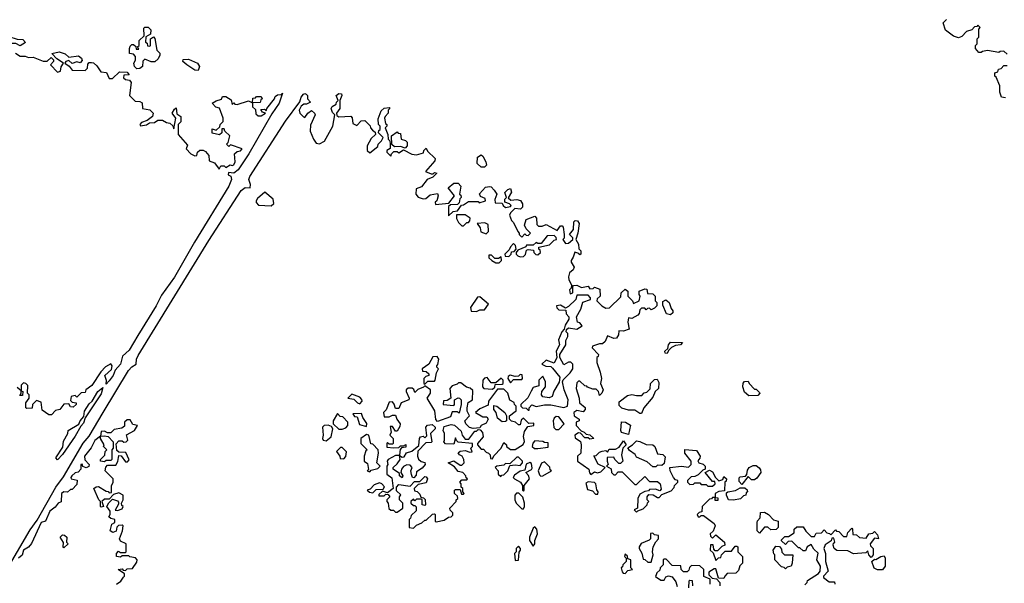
# Model space of a CAD drawing. Extents: x 2494106 to 2685573, y 758056 to 915185.
# Tile 304 of 507: x 2559001 to 2565088, y 904410 to 907894. Entities that reach past the tile are written whole.
import ezdxf

# ---------------------------------------------------------------- set-up
doc = ezdxf.new("R2010")
doc.units = 0

msp = doc.modelspace()

# ---------------------------------------------------------------- linework, layer by layer
at = {"layer": '0CON05XD'}
for points in [[(2565105, 907680), (2565085, 907700), (2565063, 907697), (2565055, 907690), (2564985, 907702.5), (2564953, 907697), (2564945, 907690), (2564931.7, 907691.7), (2564910, 907715), (2564910, 907735), (2564920, 907745), (2564920, 907775), (2564930, 907785), (2564930, 907835), (2564940, 907845), (2564925, 907860), (2564918.3, 907851.7), (2564905, 907850), (2564888.3, 907831.7), (2564855, 907820), (2564825, 907790), (2564805, 907782.5), (2564775, 907792.5), (2564725, 907830), (2564710, 907875), (2564730, 907895)], [(2559725, 907590), (2559710, 907605), (2559707.5, 907625), (2559716.4, 907643.6), (2559717, 907667), (2559705, 907680), (2559680, 907685), (2559680, 907715), (2559685, 907730), (2559695, 907740), (2559705, 907740), (2559718.3, 907728.3), (2559721.7, 907711.7), (2559738.3, 907711.7), (2559730, 907725), (2559740, 907735), (2559740, 907765), (2559770, 907795), (2559768.3, 907841.7), (2559775, 907847.5), (2559795, 907847.5), (2559811.7, 907831.7), (2559810, 907805), (2559781.7, 907788.3), (2559780, 907755), (2559788.3, 907748.3), (2559791.7, 907731.7), (2559805, 907730), (2559810, 907735), (2559810, 907775), (2559828.3, 907788.3), (2559837, 907777), (2559850, 907705), (2559867, 907687), (2559867.5, 907675), (2559858.3, 907651.7), (2559837, 907633), (2559815, 907633.3), (2559775, 907650), (2559763, 907637), (2559760, 907605), (2559745, 907592.5), (2559725, 907590)], [(2559005, 907732.5), (2558977, 907747), (2558955, 907747.5), (2558935, 907757.5), (2558920, 907775), (2558920, 907785), (2558935, 907790), (2558985, 907772.5), (2559020.7, 907770.7), (2559037, 907753), (2559005, 907732.5)], [(2558975, 907687.5), (2559005, 907667.5), (2559035, 907667.5), (2559055, 907660), (2559085, 907662.5), (2559147, 907637), (2559171.7, 907638.3), (2559195, 907660), (2559210, 907645), (2559210, 907635), (2559192.5, 907615), (2559235, 907570), (2559253.3, 907575), (2559256.8, 907603.2), (2559272.5, 907625), (2559231.2, 907651.2), (2559200, 907685), (2559245, 907694.2), (2559282.9, 907682.9), (2559305, 907662.5), (2559365, 907670), (2559382.5, 907655), (2559387.5, 907642.5), (2559375, 907627.5), (2559355, 907633.3), (2559325, 907622.5), (2559305, 907642.5), (2559287.5, 907635), (2559280, 907625), (2559306.4, 907606.4), (2559325, 907582.5), (2559405, 907580), (2559420, 907595), (2559421.7, 907618.3), (2559431.7, 907628.3), (2559445, 907630), (2559457, 907627), (2559478.3, 907608.3), (2559502.5, 907572.5), (2559538.3, 907568.3), (2559555, 907530), (2559575, 907530), (2559618.3, 907571.7), (2559665, 907570), (2559677.5, 907552.5), (2559645, 907550), (2559642.5, 907535), (2559655, 907523.3), (2559680, 907520), (2559690, 907505), (2559680, 907425), (2559715, 907390), (2559745, 907387.5), (2559759.3, 907379.3), (2559760, 907345), (2559805, 907336.7), (2559826, 907315), (2559823.3, 907295), (2559790, 907270), (2559755, 907258), (2559743.8, 907245), (2559747.5, 907237.5), (2559785, 907242.9), (2559803.9, 907256.1), (2559835, 907259.2), (2559855, 907272), (2559883.3, 907273.3), (2559908.3, 907258.3), (2559930, 907255), (2559948.3, 907238.3), (2559955, 907220), (2559967.5, 907285), (2559943.3, 907315), (2559958.3, 907341.7), (2559968.3, 907348.3), (2559972.5, 907312.5), (2559997.5, 907295), (2559997, 907263), (2559980, 907245), (2559980, 907185), (2560038.3, 907118.3), (2560030, 907095), (2560060, 907065), (2560085, 907052.5), (2560096.7, 907053.3), (2560100, 907075), (2560115, 907087.5), (2560135, 907087.5), (2560150, 907080), (2560170, 907055), (2560171.7, 907021.7), (2560205, 907010), (2560235, 906970), (2560245, 906990), (2560265, 906990), (2560275, 906980), (2560303, 906997), (2560315, 906992.5), (2560325, 906997.5), (2560332.5, 907015), (2560330, 907065), (2560345, 907080), (2560367, 907083), (2560377.5, 907095), (2560305, 907120), (2560295, 907110), (2560280, 907125), (2560290, 907135), (2560300, 907175), (2560270, 907205), (2560265, 907220), (2560251.7, 907218.3), (2560250, 907195), (2560237, 907183), (2560191.7, 907191.7), (2560191.7, 907218.3), (2560215, 907210), (2560238.3, 907231.7), (2560240, 907245), (2560260, 907265), (2560260, 907285), (2560236.7, 907346.7), (2560213.3, 907353.3), (2560191.7, 907378.3), (2560215, 907392.5), (2560248.3, 907401.7), (2560255, 907420), (2560275, 907420), (2560308.3, 907398.3), (2560315, 907370), (2560325, 907380), (2560331.7, 907371.7), (2560345, 907370), (2560415, 907392.5), (2560440, 907380), (2560441.7, 907408.3), (2560458.3, 907411.7), (2560465, 907420), (2560495, 907420), (2560500, 907405), (2560491.7, 907398.3), (2560488.3, 907381.7), (2560440, 907380), (2560440, 907355), (2560458.3, 907338.3), (2560461.7, 907311.7), (2560475, 907300), (2560495, 907300), (2560520, 907315), (2560501.7, 907321.7), (2560491.7, 907338.3), (2560515, 907340), (2560525, 907330), (2560530, 907345), (2560576.7, 907405), (2560580.7, 907419.3), (2560595, 907430), (2560618.3, 907431.7), (2560625, 907440), (2560605, 907378.8), (2560559.1, 907310.9), (2560417.3, 907065), (2560352.9, 906965), (2560325, 906946), (2560291.7, 906948.3), (2560290, 906935), (2560306.1, 906926.1), (2560310.6, 906905), (2560294.4, 906865), (2560082.4, 906517.6), (2559958.7, 906301.3), (2559878.9, 906191.1), (2559845.9, 906124.1), (2559731.7, 905941.7), (2559678.2, 905851.8), (2559637.5, 905815), (2559624.5, 905765), (2559592.5, 905727.5), (2559579.4, 905695), (2559555, 905661.2), (2559535, 905640), (2559537, 905663), (2559528, 905695), (2559568.8, 905731.2), (2559573.3, 905755), (2559565, 905767.5), (2559532.1, 905747.9), (2559502.7, 905717.3), (2559447.3, 905632.7), (2559410, 905605), (2559405, 905590), (2559381.7, 905588.3), (2559355, 905560), (2559345, 905570), (2559320, 905565), (2559315, 905540), (2559325, 905530), (2559350, 905525), (2559350, 905515), (2559331.7, 905498.3), (2559315, 905500), (2559305, 905520), (2559273.6, 905516.4), (2559250, 905485), (2559221.7, 905478.3), (2559198.8, 905451.2), (2559180.7, 905450.7), (2559140, 905480), (2559135, 905530), (2559105, 905540), (2559080, 905515), (2559078.3, 905491.7), (2559045, 905490), (2559040, 905495), (2559040, 905525), (2559060, 905555), (2559060, 905575), (2559050, 905585), (2559051.7, 905631.7), (2559040, 905645), (2559025, 905650), (2559010, 905635), (2559010, 905600), (2559020, 905595), (2559018.3, 905571.7), (2559001.7, 905571.7), (2559010, 905585), (2559010, 905600), (2558985, 905620)], [(2560105, 907580), (2560085, 907582.5), (2560033.9, 907613.9), (2560010, 907635), (2560011.7, 907648.3), (2560045, 907650), (2560100, 907625), (2560112.5, 907605), (2560105, 907580)], [(2565095, 907410), (2565070, 907415), (2565060, 907445), (2565060, 907485), (2565038.3, 907538.3), (2565030, 907545), (2565030, 907565), (2565048.3, 907571.7), (2565051.7, 907588.3), (2565068.3, 907591.7), (2565085, 907610), (2565105, 907610)], [(2558923.4, 904496.6), (2559065, 904740.8), (2559109.7, 904800.3), (2559225, 905004.2), (2559272.2, 905067.8), (2559394.1, 905275.9), (2559430.4, 905319.6), (2559516.5, 905465), (2559674.7, 905725.3), (2559695, 905748.6), (2559721.2, 905765), (2559722.5, 905795), (2559732.7, 905817.3), (2560170.6, 906529.4), (2560371.1, 906838.9), (2560395.5, 906855.5), (2560426.7, 906855), (2560428, 906875), (2560417.8, 906905), (2560424.5, 906925), (2560645, 907266), (2560733, 907387), (2560741.2, 907415), (2560755, 907433.3), (2560765, 907437.5), (2560773, 907433), (2560780, 907425), (2560780, 907405), (2560800, 907385), (2560775, 907372.5), (2560758.3, 907371.7), (2560741.7, 907358.3), (2560730, 907335), (2560732.5, 907315), (2560755, 907292.5), (2560765, 907290), (2560782.5, 907315), (2560805, 907332.5), (2560823.3, 907315), (2560827.5, 907305), (2560798.3, 907241.7), (2560797.5, 907205), (2560816.7, 907155), (2560835, 907130), (2560855, 907126.7), (2560886.4, 907143.6), (2560936.7, 907235), (2560950, 907305), (2560935, 907320), (2560927.5, 907345), (2560933.6, 907356.4), (2560958.3, 907371.7), (2560960, 907385), (2560970, 907395), (2560957.5, 907425), (2560975, 907437.5), (2560990, 907435), (2560992.5, 907425), (2560980, 907395), (2560980, 907345), (2560960, 907315), (2560961.7, 907301.7), (2560975, 907292.5), (2561048.3, 907298.3), (2561057, 907287), (2561061.7, 907251.7), (2561085, 907240), (2561111.7, 907268.3), (2561135, 907270), (2561168.3, 907238.3), (2561170, 907225), (2561181.7, 907211.7), (2561198.3, 907198.3), (2561200, 907185), (2561175, 907160), (2561150, 907115), (2561150, 907085), (2561165, 907070), (2561215, 907110), (2561217.5, 907125), (2561237.5, 907145), (2561247.5, 907165), (2561220, 907195), (2561221.7, 907208.3), (2561230, 907215), (2561230, 907235), (2561220, 907245), (2561218.3, 907281.7), (2561235, 907330), (2561255, 907347.5), (2561285, 907350), (2561290, 907345), (2561280, 907335), (2561280, 907315), (2561260, 907295), (2561257.5, 907285), (2561263, 907253), (2561270, 907245), (2561270, 907235), (2561260, 907225), (2561277.5, 907185), (2561280, 907155), (2561290, 907145), (2561292.5, 907125), (2561291.7, 907098.3), (2561270, 907085), (2561270, 907075), (2561295, 907050), (2561300, 907065), (2561315, 907080), (2561335, 907080), (2561345, 907070), (2561375, 907090), (2561425, 907062.5), (2561455, 907057.5), (2561498.3, 907071.7), (2561500, 907085), (2561515, 907100), (2561521.7, 907081.7), (2561570, 907035), (2561568.3, 907021.7), (2561510, 906955), (2561545, 906940), (2561558.3, 906941.7), (2561565, 906950), (2561580, 906945), (2561555, 906920), (2561520, 906905), (2561485, 906860), (2561451.7, 906848.3), (2561450, 906815), (2561465, 906797.5), (2561495, 906787.5), (2561511.7, 906788.3), (2561538.3, 906811.7), (2561585, 906820), (2561587.5, 906805), (2561580, 906775), (2561570, 906765), (2561571.7, 906751.7), (2561655, 906760), (2561690, 906805), (2561650, 906855), (2561685, 906882.5), (2561705, 906883.3), (2561712.5, 906882.5), (2561727.5, 906865), (2561720, 906815), (2561728.3, 906808.3), (2561730, 906795), (2561722.5, 906787.5), (2561718.3, 906761.7), (2561708.3, 906751.7), (2561665, 906750), (2561651.7, 906738.3), (2561651.7, 906681.7), (2561681.7, 906708.3), (2561708.3, 906711.7), (2561731.7, 906748.3), (2561745, 906750), (2561775, 906770), (2561835, 906770), (2561841.7, 906761.7), (2561880, 906775), (2561878.3, 906788.3), (2561850, 906800), (2561843, 906817), (2561881.7, 906858.3), (2561905, 906862.5), (2561915, 906860), (2561935, 906840), (2561950, 906815), (2561938.3, 906781.7), (2561941.7, 906761.7), (2561985, 906760), (2561990, 906745), (2562005, 906732.5), (2562035, 906740), (2562040, 906745), (2562030, 906755), (2562000, 906765), (2562000, 906785), (2562010, 906795), (2562000, 906825), (2562020, 906845), (2562035, 906850), (2562041.7, 906828.3), (2562021.7, 906791.7), (2562038.3, 906778.3), (2562075, 906783.3), (2562097, 906777), (2562110, 906755), (2562110, 906735), (2562098.3, 906721.7), (2562063, 906727), (2562035, 906700), (2562030, 906685), (2562041.7, 906651.7), (2562055, 906640), (2562080, 906585), (2562090, 906575), (2562090, 906565), (2562105, 906550), (2562125, 906570), (2562131.7, 906561.7), (2562145, 906560), (2562160, 906575), (2562131.7, 906601.7), (2562123, 906623), (2562131.7, 906658.3), (2562185, 906680), (2562197, 906667), (2562198.3, 906628.3), (2562208.3, 906618.3), (2562231.7, 906618.3), (2562255, 906627.5), (2562325, 906590), (2562345, 906620), (2562355, 906620), (2562361.7, 906611.7), (2562367.5, 906565), (2562367, 906543), (2562360, 906535), (2562375, 906510), (2562395, 906512.5), (2562420, 906535), (2562420, 906545), (2562400, 906565), (2562424.1, 906595.9), (2562427.5, 906645), (2562435, 906652.5), (2562450, 906650), (2562460, 906635), (2562452.5, 906575), (2562440, 906535), (2562456.4, 906506.4), (2562458.3, 906478.3), (2562470, 906465), (2562470, 906445), (2562465, 906440), (2562458.3, 906448.3), (2562433, 906457), (2562423.3, 906425), (2562410, 906405), (2562410, 906395), (2562430, 906365), (2562423, 906347), (2562401.2, 906328.8), (2562393.3, 906305), (2562396.7, 906285), (2562412.5, 906255), (2562410, 906235), (2562400, 906225), (2562405, 906200), (2562420, 906205), (2562420, 906245), (2562425, 906250), (2562445, 906252.5), (2562475, 906237.5), (2562515, 906247.5), (2562525, 906230), (2562547, 906233), (2562555, 906240), (2562588.3, 906228.3), (2562590, 906185), (2562571.7, 906168.3), (2562570, 906155), (2562600, 906125), (2562625, 906110), (2562648.3, 906111.7), (2562718.3, 906181.7), (2562720, 906205), (2562745, 906227.5), (2562760, 906215), (2562760, 906185), (2562790, 906155), (2562795, 906140), (2562830, 906155), (2562837.5, 906185), (2562830, 906195), (2562830, 906215), (2562865, 906230), (2562878.3, 906228.3), (2562881.7, 906201.7), (2562915, 906200), (2562930, 906185), (2562930, 906155), (2562940, 906145), (2562940, 906125), (2562925, 906110), (2562905, 906100), (2562895, 906110), (2562881.7, 906108.3), (2562875, 906100), (2562865, 906110), (2562845, 906110), (2562835, 906100), (2562831.7, 906078.3), (2562823, 906067), (2562785, 906047.5), (2562765, 906050), (2562760, 906025), (2562768.3, 905981.7), (2562735, 905967.5), (2562705, 905970), (2562702.5, 905945), (2562690, 905925), (2562675, 905922.5), (2562635, 905940), (2562620, 905905), (2562605, 905890), (2562585, 905890), (2562542.5, 905875), (2562540, 905865), (2562580, 905825), (2562578.3, 905811.7), (2562570, 905805), (2562570, 905775), (2562590, 905715), (2562597.5, 905675), (2562592.5, 905645), (2562607.5, 905605), (2562600, 905585), (2562585, 905570), (2562580, 905595), (2562565, 905610), (2562545, 905610), (2562511.7, 905621.7), (2562508.3, 905628.3), (2562495, 905630), (2562465, 905660), (2562455, 905660), (2562445, 905650), (2562442.5, 905615), (2562460, 905555), (2562462.5, 905525), (2562496.4, 905496.4), (2562497.5, 905485), (2562485, 905470), (2562445, 905477.5), (2562427.5, 905465), (2562430, 905445), (2562460, 905425), (2562460, 905415), (2562442.5, 905405), (2562442.5, 905385), (2562471.7, 905351.7), (2562490, 905345), (2562502.5, 905332.5), (2562527, 905327), (2562550, 905305), (2562525, 905300), (2562515, 905310), (2562495, 905310), (2562468.3, 905338.3), (2562455, 905340)], [(2561385, 907100), (2561355, 907110), (2561318.3, 907108.3), (2561301.7, 907121.7), (2561300, 907175), (2561335, 907200), (2561341.7, 907191.7), (2561355, 907190), (2561360, 907155), (2561387, 907147), (2561397, 907137), (2561397.5, 907115), (2561385, 907100)], [(2561875, 906982.5), (2561855, 906982.5), (2561830, 907005), (2561832.5, 907045), (2561855, 907057.5), (2561865, 907050), (2561882.5, 907015), (2561887.5, 906995), (2561875, 906982.5)], [(2560555, 906743.3), (2560571.7, 906758.3), (2560567.5, 906785), (2560517, 906827), (2560471.7, 906788.3), (2560463.8, 906775), (2560464.1, 906764.1), (2560478.3, 906748.3), (2560555, 906743.3)], [(2561745, 906620), (2561765, 906640), (2561775, 906640), (2561785, 906650), (2561787, 906667), (2561755, 906687.5), (2561701.7, 906688.3), (2561702.5, 906665), (2561715, 906640), (2561735, 906620), (2561745, 906620)], [(2561885, 906570), (2561900, 906585), (2561898.3, 906628.3), (2561877.5, 906637.5), (2561830, 906635), (2561847, 906607), (2561851.7, 906581.7), (2561885, 906570)], [(2562095, 906427.5), (2562115, 906430), (2562127.5, 906442.5), (2562135, 906470), (2562145, 906472.5), (2562178.3, 906468.3), (2562180, 906455), (2562191.7, 906441.7), (2562205, 906440), (2562220, 906455), (2562218.3, 906468.3), (2562210, 906475), (2562211.7, 906488.3), (2562277, 906503), (2562305, 906530), (2562320, 906535), (2562318.3, 906548.3), (2562305, 906560), (2562263, 906557), (2562225, 906510), (2562205, 906510), (2562195, 906517.5), (2562175, 906500), (2562135, 906500), (2562130, 906490), (2562081.7, 906468.3), (2562070, 906455), (2562070, 906445), (2562080, 906435), (2562095, 906427.5)], [(2562025, 906430), (2562040, 906445), (2562041.7, 906458.3), (2562058.3, 906461.7), (2562070, 906475), (2562067, 906497), (2562055, 906510), (2562035, 906490), (2562028.3, 906471.7), (2562000, 906445), (2562001.7, 906431.7), (2562025, 906430)], [(2561965, 906390), (2561980, 906405), (2561978.3, 906428.3), (2561961.7, 906418.3), (2561938.3, 906418.3), (2561918.3, 906438.3), (2561901.7, 906438.3), (2561901.7, 906421.7), (2561920, 906405), (2561945, 906390), (2561965, 906390)], [(2562150, 905480), (2562150, 905495), (2562167, 905513), (2562195, 905502.5), (2562245, 905512.5), (2562285, 905512.5), (2562365, 905497.5), (2562387.5, 905505), (2562392.5, 905545), (2562366.7, 905605), (2562357.5, 905655), (2562361.7, 905668.3), (2562405, 905710), (2562420, 905735), (2562420, 905765), (2562407.5, 905777.5), (2562395, 905777.5), (2562365, 905760), (2562340, 905805), (2562340, 905825), (2562377.5, 905885), (2562378.3, 905911.7), (2562390, 905935), (2562390, 905955), (2562380, 905965), (2562381.7, 905978.3), (2562395, 905990), (2562445, 905980), (2562478.3, 906001.7), (2562465, 906020), (2562450, 906025), (2562443, 906057), (2562470, 906105), (2562481.7, 906148.3), (2562530, 906165), (2562530, 906175), (2562515, 906190), (2562445, 906190), (2562440, 906165), (2562395, 906120), (2562375, 906110), (2562345, 906130), (2562320, 906125), (2562321.7, 906111.7), (2562335, 906100), (2562378.3, 906098.3), (2562380, 906075), (2562397, 906057), (2562396.4, 906043.6), (2562372.5, 906005), (2562368.3, 905981.7), (2562352.5, 905965), (2562332.5, 905915), (2562337.5, 905885), (2562317.5, 905845), (2562322.5, 905805), (2562305, 905770), (2562255, 905790), (2562230, 905765), (2562253, 905753), (2562285, 905750), (2562295, 905740), (2562340, 905685), (2562337, 905653), (2562303, 905597), (2562292.5, 905565), (2562275, 905556.7), (2562235, 905562.5), (2562227.5, 905575), (2562230, 905595), (2562252.5, 905625), (2562252.5, 905655), (2562235, 905690), (2562210, 905665), (2562210, 905630), (2562175, 905620), (2562163.3, 905596.7), (2562143, 905557), (2562100, 905515), (2562100, 905505), (2562110, 905495), (2562131.7, 905491.7), (2562145, 905480), (2562150, 905480)], [(2561825, 906090), (2561845, 906100), (2561875, 906100), (2561900, 906135), (2561845, 906180), (2561831.7, 906178.3), (2561787.5, 906115), (2561791.7, 906091.7), (2561825, 906090)], [(2563025, 906070), (2563000, 906075), (2562978.3, 906128.3), (2562978.3, 906151.7), (2562995, 906162.5), (2563016.1, 906146.1), (2563028.3, 906108.3), (2563040, 906095), (2563038.3, 906081.7), (2563025, 906070)], [(2563005, 905830), (2562991.7, 905831.7), (2562990, 905845), (2563008.3, 905861.7), (2563012.5, 905885), (2563025, 905900), (2563098.3, 905898.3), (2563087, 905883), (2563055, 905880), (2563031.7, 905868.3), (2563011.7, 905848.3), (2563005, 905830)], [(2561505, 905640), (2561525, 905660), (2561565, 905660), (2561570, 905665), (2561578.3, 905711.7), (2561590, 905735), (2561580, 905745), (2561580, 905755), (2561587, 905763), (2561592.5, 905795), (2561581.7, 905811.7), (2561555, 905810), (2561530, 905765), (2561490, 905735), (2561491.7, 905721.7), (2561515, 905720), (2561530, 905705), (2561530, 905695), (2561511.7, 905688.3), (2561500, 905675), (2561500, 905645), (2561505, 905640)], [(2562035, 905650), (2562055, 905670), (2562105, 905670), (2562110, 905675), (2562108.3, 905698.3), (2562095, 905700), (2562085, 905690), (2562065, 905687.5), (2562033, 905697), (2562021.7, 905688.3), (2562020, 905675), (2562035, 905650)], [(2561435, 904750), (2561455, 904770), (2561487, 904783), (2561505, 904800), (2561515, 904800), (2561553, 904837), (2561565, 904840), (2561570, 904835), (2561570, 904795), (2561575, 904790), (2561625, 904800), (2561651.7, 904818.3), (2561668.3, 904821.7), (2561678.3, 904831.7), (2561680, 904845), (2561663, 904863), (2561660, 904875), (2561700, 904915), (2561700, 904925), (2561710, 904935), (2561708.3, 904948.3), (2561690, 904965), (2561690, 904985), (2561695, 904990), (2561725, 904990), (2561731.7, 904961.7), (2561745, 904960), (2561750, 904965), (2561740, 904975), (2561740, 904995), (2561730, 905005), (2561730, 905025), (2561722.5, 905035), (2561735, 905050), (2561765, 905050), (2561770, 905055), (2561761.7, 905061.7), (2561760, 905075), (2561740, 905095), (2561711.7, 905101.7), (2561689.3, 905129.3), (2561650, 905155), (2561685, 905166.7), (2561725, 905140), (2561735, 905140), (2561750, 905155), (2561747.5, 905175), (2561736.4, 905196.4), (2561720, 905205), (2561713, 905217), (2561725, 905227.5), (2561755, 905230), (2561785, 905220), (2561798.3, 905221.7), (2561790, 905245), (2561800, 905255), (2561800, 905275), (2561713, 905283), (2561701.7, 905291.7), (2561695, 905310), (2561685, 905270), (2561633, 905273), (2561622.5, 905285), (2561627.5, 905295), (2561627.5, 905335), (2561620, 905355), (2561625, 905380), (2561668.3, 905391.7), (2561688.3, 905388.3), (2561730, 905350), (2561737.5, 905325), (2561755, 905300), (2561778.3, 905301.7), (2561815, 905350), (2561825, 905350), (2561835, 905360), (2561848.3, 905358.3), (2561861.7, 905341.7), (2561867.5, 905315), (2561832.5, 905275), (2561832.5, 905265), (2561855, 905240), (2561868.3, 905238.3), (2561885, 905220), (2561900, 905215), (2561910, 905205), (2561911.7, 905181.7), (2561925, 905180), (2561931.7, 905198.3), (2561977.5, 905245), (2561995, 905280), (2562010, 905265), (2562010, 905255), (2562035, 905237.5), (2562065, 905237.5), (2562113, 905267), (2562123, 905287), (2562116.4, 905316.4), (2562121.7, 905348.3), (2562141.7, 905378.3), (2562180, 905385), (2562180, 905400), (2562148.3, 905398.3), (2562115, 905430), (2562101.7, 905418.3), (2562095, 905390), (2562085, 905390), (2562067, 905407), (2562041.7, 905411.7), (2562030, 905425), (2562030, 905445), (2562065, 905472.5), (2562070, 905475), (2562070, 905505), (2562060, 905515), (2562058.3, 905528.3), (2562031.7, 905541.7), (2562020, 905585), (2561995, 905610), (2561955, 905610), (2561900, 905535), (2561898.3, 905511.7), (2561845, 905487.5), (2561820, 905465), (2561865, 905440), (2561888.3, 905438.3), (2561897.5, 905425), (2561885, 905400), (2561853.6, 905386.4), (2561845, 905370), (2561805, 905367.5), (2561783, 905373), (2561760, 905395), (2561752.5, 905415), (2561782.5, 905445), (2561767.5, 905475), (2561767.5, 905495), (2561773, 905527), (2561800, 905545), (2561801.7, 905601.7), (2561787, 905617), (2561763, 905623), (2561728.3, 905648.3), (2561715, 905650), (2561705, 905640), (2561675, 905630), (2561660, 905615), (2561667.5, 905555), (2561645, 905540), (2561621.7, 905538.3), (2561620, 905515), (2561685, 905510), (2561690, 905515), (2561690, 905545), (2561713, 905557), (2561720, 905555), (2561730, 905545), (2561730, 905515), (2561718.3, 905461.7), (2561705, 905470), (2561675, 905470), (2561665, 905440), (2561585, 905410), (2561573, 905423), (2561567, 905477), (2561520, 905555), (2561540, 905585), (2561540, 905605), (2561505, 905630), (2561498.3, 905621.7), (2561461.7, 905608.3), (2561445, 905590), (2561438.3, 905608.3), (2561427, 905617), (2561403, 905617), (2561390, 905605), (2561390, 905595), (2561410, 905555), (2561406.4, 905543.6), (2561360, 905525), (2561345, 905490), (2561325, 905490), (2561317, 905517), (2561305, 905532.5), (2561285, 905530), (2561267, 905483), (2561250, 905465), (2561255, 905440), (2561285, 905440), (2561305, 905450), (2561325, 905450), (2561332.5, 905425), (2561352.5, 905395), (2561351.7, 905378.3), (2561335, 905350), (2561325, 905350), (2561305, 905380), (2561291.7, 905378.3), (2561297.5, 905345), (2561290, 905325), (2561310, 905305), (2561310, 905275), (2561305, 905270), (2561285, 905270), (2561275, 905280), (2561270, 905275), (2561271.7, 905251.7), (2561315, 905247.5), (2561345, 905250), (2561355, 905260), (2561375, 905260), (2561388.3, 905268.3), (2561388.3, 905251.7), (2561361.7, 905248.3), (2561352.5, 905237.5), (2561351.7, 905221.7), (2561350, 905200), (2561365, 905190), (2561378.3, 905191.7), (2561393.3, 905216.7), (2561425, 905227.5), (2561468.3, 905261.7), (2561472.5, 905305), (2561480, 905315), (2561495, 905320), (2561505, 905310), (2561518.3, 905321.7), (2561512.5, 905375), (2561521.7, 905388.3), (2561551.7, 905391.7), (2561570, 905375), (2561570, 905365), (2561540, 905335), (2561550, 905285), (2561545, 905280), (2561511.7, 905278.3), (2561463, 905227), (2561460, 905195), (2561466.4, 905176.4), (2561483, 905163), (2561506.4, 905156.4), (2561507.5, 905145), (2561489.3, 905120.7), (2561455, 905100), (2561451.7, 905078.3), (2561438.3, 905061.7), (2561430, 905065), (2561423, 905083), (2561420, 905105), (2561427.5, 905125), (2561415, 905140), (2561395, 905142.5), (2561375, 905132.5), (2561362.5, 905115), (2561357.5, 905095), (2561370, 905075), (2561365, 905062.5), (2561350, 905075), (2561348.3, 905088.3), (2561310, 905115), (2561310, 905125), (2561335, 905147.5), (2561352.5, 905175), (2561350, 905200), (2561325, 905200), (2561280, 905175), (2561272.5, 905165), (2561277.5, 905145), (2561270, 905135), (2561270, 905085), (2561301.7, 905061.7), (2561310, 904995), (2561275, 904970), (2561245, 904980), (2561221.7, 904958.3), (2561221.7, 904951.7), (2561255, 904950), (2561265, 904960), (2561278.3, 904958.3), (2561290, 904945), (2561270, 904925), (2561270, 904915), (2561280, 904905), (2561283, 904873), (2561295, 904862.5), (2561311.7, 904861.7), (2561325, 904850), (2561335, 904850), (2561370, 904875), (2561370, 904905), (2561350, 904925), (2561350, 904945), (2561357, 904957), (2561331.7, 904981.7), (2561330, 905005), (2561345, 905020), (2561415, 905010), (2561441.7, 905038.3), (2561475, 905040), (2561505, 905070), (2561515, 905067.5), (2561522.5, 905055), (2561515, 905030), (2561465, 905020), (2561440, 904995), (2561441.7, 904981.7), (2561458.3, 904978.3), (2561475, 904960), (2561481.7, 904941.7), (2561498.3, 904938.3), (2561508.3, 904928.3), (2561510, 904895), (2561505, 904890), (2561490, 904895), (2561490, 904925), (2561485, 904930), (2561455, 904930), (2561445, 904920), (2561435, 904930), (2561420, 904915), (2561420, 904905), (2561435, 904890), (2561445, 904890), (2561451.7, 904881.7), (2561451.7, 904858.3), (2561421.7, 904828.3), (2561418.3, 904811.7), (2561410, 904805), (2561410, 904755), (2561435, 904750)], [(2561925, 905610), (2561938.3, 905621.7), (2561941.7, 905638.3), (2561985, 905640), (2561990, 905645), (2561990, 905665), (2561978.3, 905678.3), (2561945, 905650), (2561915, 905650), (2561891.7, 905681.7), (2561875, 905677.5), (2561863.6, 905666.4), (2561862.5, 905625), (2561870, 905615), (2561925, 905610)], [(2562845, 905460), (2562835, 905460), (2562805, 905480), (2562765, 905480), (2562723, 905493), (2562708.3, 905508.3), (2562708.3, 905531.7), (2562758.3, 905571.7), (2562785, 905577.5), (2562815, 905570), (2562848.3, 905571.7), (2562861.7, 905588.3), (2562878.3, 905591.7), (2562898.3, 905611.7), (2562900, 905645), (2562925, 905670), (2562941.7, 905671.7), (2562951.7, 905651.7), (2562950, 905615), (2562930, 905595), (2562915, 905560), (2562860, 905495), (2562845, 905460)], [(2563508.3, 905568.3), (2563481.7, 905591.7), (2563472.5, 905625), (2563473, 905647), (2563481.7, 905658.3), (2563505, 905660), (2563510, 905645), (2563545, 905610), (2563555, 905610), (2563575, 905590), (2563577.5, 905585), (2563565, 905570), (2563508.3, 905568.3)], [(2559235, 905173.3), (2559224.2, 905185.8), (2559268.1, 905251.9), (2559271.5, 905288.5), (2559298.8, 905335), (2559301.2, 905355), (2559366, 905394), (2559374.4, 905415), (2559398, 905442), (2559402.5, 905475), (2559430.6, 905519.4), (2559448.8, 905535), (2559484.4, 905595.6), (2559515, 905620), (2559505, 905581.2), (2559407, 905433), (2559395, 905400), (2559378.6, 905381.4), (2559345, 905320), (2559265, 905206.2), (2559235, 905173.3)], [(2561105, 905520), (2561117.5, 905535), (2561117, 905547), (2561105, 905560), (2561055, 905580), (2561030, 905555), (2561067.5, 905547.5), (2561090, 905525), (2561105, 905520)], [(2560995, 905362.5), (2561018.3, 905371.7), (2561030, 905385), (2561030, 905405), (2560998.3, 905438.3), (2560981.7, 905441.7), (2560965, 905460), (2560940, 905415), (2560940, 905395), (2560975, 905362.5), (2560995, 905362.5)], [(2561145, 905380), (2561147, 905397), (2561122.5, 905435), (2561115, 905460), (2561061.7, 905458.3), (2561071.7, 905441.7), (2561088.3, 905438.3), (2561101.7, 905391.7), (2561145, 905380)], [(2561985, 905407.5), (2561955, 905430), (2561947.5, 905465), (2561932.5, 905485), (2561931.7, 905508.3), (2561950, 905505), (2562000, 905465), (2562010, 905445), (2562010, 905415), (2562005, 905410), (2561985, 905407.5)], [(2559600, 904405), (2559626.4, 904423.6), (2559643, 904447), (2559650, 904455), (2559648.3, 904468.3), (2559610, 904495), (2559635, 904500), (2559641.7, 904491.7), (2559655, 904490), (2559665, 904500), (2559698.3, 904501.7), (2559725, 904540), (2559727.5, 904555), (2559717, 904567), (2559683, 904573), (2559675, 904580), (2559635, 904580), (2559625, 904572.5), (2559600, 904575), (2559600, 904595), (2559611.7, 904608.3), (2559625, 904600), (2559655, 904600), (2559660, 904605), (2559660, 904655), (2559625, 904670), (2559617.5, 904685), (2559637.5, 904735), (2559640, 904765), (2559635, 904770), (2559611.7, 904768.3), (2559602.5, 904757.5), (2559596.7, 904733.3), (2559577, 904723), (2559560, 904735), (2559570, 904775), (2559590, 904785), (2559590, 904805), (2559565, 904810), (2559551.7, 904821.7), (2559560, 904835), (2559560, 904855), (2559540, 904885), (2559551.7, 904908.3), (2559575, 904930), (2559605, 904920), (2559611.7, 904911.7), (2559611.7, 904898.3), (2559591.7, 904861.7), (2559605, 904860), (2559635, 904870), (2559640, 904885), (2559631.7, 904891.7), (2559630, 904905), (2559640, 904925), (2559640, 904955), (2559615, 904970), (2559581.7, 904958.3), (2559555, 904930), (2559525, 904930), (2559510, 904915), (2559520, 904885), (2559505, 904880), (2559500, 904885), (2559500, 904915), (2559490, 904925), (2559460, 904995), (2559473, 905007), (2559487.5, 905007.5), (2559535, 904980), (2559548.3, 904978.3), (2559555, 904970), (2559568.3, 904971.7), (2559568.3, 905011.7), (2559580, 905035), (2559580, 905055), (2559530, 905105), (2559533, 905127), (2559545, 905140), (2559595, 905140), (2559607, 905163), (2559615, 905200), (2559628.3, 905198.3), (2559655, 905160), (2559668.3, 905161.7), (2559677.5, 905172.5), (2559658.3, 905218.3), (2559615, 905220), (2559601.7, 905231.7), (2559598.3, 905271.7), (2559615, 905290), (2559635, 905290), (2559645, 905282.5), (2559660, 905285), (2559670, 905295), (2559661.7, 905328.3), (2559710, 905355), (2559730, 905385), (2559701.7, 905391.7), (2559685, 905420), (2559665, 905420), (2559650, 905405), (2559648.3, 905381.7), (2559631.7, 905368.3), (2559585, 905360), (2559565, 905340), (2559545, 905340), (2559525, 905350), (2559505, 905347.5), (2559500, 905320), (2559525, 905322.5)], [(2562335, 905360), (2562367.5, 905395), (2562335, 905440), (2562318.3, 905441.7), (2562305, 905430), (2562300, 905415), (2562302.5, 905372.5), (2562315, 905360), (2562335, 905360)], [(2562765, 905330), (2562721.7, 905341.7), (2562717.5, 905355), (2562721.7, 905408.3), (2562747, 905407), (2562778.3, 905388.3), (2562765, 905330)], [(2560895, 905290), (2560927.5, 905315), (2560937.5, 905365), (2560928.3, 905378.3), (2560907.5, 905387.5), (2560883.8, 905386.2), (2560873.3, 905375), (2560878, 905325), (2560873.3, 905305), (2560877.5, 905295), (2560895, 905290)], [(2562455, 905340), (2562432.5, 905325), (2562435, 905310), (2562467.5, 905287.5), (2562472.5, 905265), (2562470, 905215), (2562450, 905195), (2562450, 905165), (2562520, 905115), (2562523, 905093), (2562531.7, 905081.7), (2562555, 905100), (2562572.5, 905092.5), (2562595, 905100), (2562620, 905125), (2562577, 905147), (2562551.7, 905198.3), (2562565, 905200), (2562585, 905220), (2562603, 905227), (2562625, 905230), (2562635, 905220), (2562645, 905240), (2562685, 905240), (2562708.3, 905251.7), (2562735, 905290), (2562750, 905265), (2562730, 905245), (2562722.5, 905205), (2562730, 905165), (2562715, 905150), (2562705, 905150), (2562680, 905175), (2562675, 905190), (2562633, 905187), (2562632.5, 905165), (2562640, 905145), (2562630, 905135), (2562658.3, 905118.3), (2562660, 905095), (2562675, 905080), (2562685, 905080), (2562701.7, 905098.3), (2562725, 905100), (2562805, 905020), (2562815, 905020), (2562865, 905070), (2562895, 905040), (2562945, 905040), (2562960, 905025), (2562967.5, 904992.5), (2562958.3, 904981.7), (2562931.7, 904991.7), (2562895, 904990), (2562888.3, 904981.7), (2562865, 904977.5), (2562835, 904960), (2562822.5, 904935), (2562820, 904875), (2562800, 904865), (2562815, 904850), (2562821.7, 904858.3), (2562855, 904870), (2562880, 904895), (2562881.7, 904908.3), (2562890, 904915), (2562880, 904925), (2562880, 904945), (2562891.7, 904958.3), (2562917, 904957), (2562945, 904940), (2562955, 904940), (2562971.7, 904958.3), (2563028.3, 904981.7), (2563048.3, 905001.7), (2563050, 905015), (2563070, 905035), (2563070, 905045), (2563055, 905050), (2563043, 905063), (2563022.5, 905105), (2563020, 905125), (2563093.3, 905133.3), (2563135, 905127.5), (2563152.5, 905145), (2563152.5, 905165), (2563112.5, 905215), (2563113.6, 905236.4), (2563185, 905230), (2563207.5, 905195), (2563207, 905183), (2563193, 905167), (2563200, 905155), (2563227, 905147), (2563240, 905135), (2563240, 905115), (2563225, 905110), (2563195, 905080), (2563175, 905070), (2563151.7, 905068.3), (2563130, 905045), (2563130, 905035), (2563145, 905020), (2563167, 905023), (2563175, 905030), (2563205, 905030), (2563215, 905020), (2563245, 905020), (2563255, 905010), (2563285, 905010), (2563300, 905025), (2563298.3, 905038.3), (2563285, 905040), (2563240, 905095), (2563265, 905110), (2563285, 905100), (2563303, 905063), (2563322.5, 905042.5), (2563348.3, 905051.7), (2563355, 905070), (2563370, 905055), (2563368.3, 905041.7), (2563360, 905035), (2563358.3, 904981.7), (2563323, 904977), (2563300, 904965), (2563300, 904940), (2563318.3, 904938.3), (2563318.3, 904921.7), (2563301.7, 904921.7), (2563300, 904940), (2563285, 904940), (2563278.3, 904931.7), (2563265, 904930), (2563220, 904885), (2563218.3, 904851.7), (2563201.7, 904848.3), (2563190, 904835), (2563195, 904820), (2563205, 904820), (2563215, 904830), (2563228.3, 904828.3), (2563295, 904780), (2563300, 904765), (2563288.3, 904731.7), (2563270, 904715), (2563271.7, 904701.7), (2563285, 904690), (2563305, 904710), (2563357.5, 904665), (2563360, 904645), (2563341.7, 904638.3), (2563315, 904610), (2563301.7, 904611.7), (2563291.7, 904621.7), (2563288.3, 904648.3), (2563271.7, 904648.3), (2563270, 904615), (2563288.3, 904598.3), (2563305, 904550), (2563321.7, 904568.3), (2563335, 904570), (2563340, 904585), (2563361.7, 904608.3), (2563401.7, 904608.3), (2563425, 904640), (2563435, 904640), (2563440, 904635), (2563440, 904605), (2563470, 904575), (2563470, 904535), (2563453, 904517), (2563445, 904490), (2563428.3, 904471.7), (2563375, 904470), (2563360, 904455), (2563355, 904440), (2563321.7, 904441.7), (2563305, 904500), (2563295, 904500), (2563261.7, 904478.3), (2563261.7, 904461.7), (2563281.7, 904441.7), (2563308.3, 904438.3), (2563330, 904415), (2563330, 904395)], [(2559525, 905322.5), (2559548.3, 905318.3), (2559580, 905285), (2559580, 905245), (2559570, 905235), (2559570, 905175), (2559565, 905170), (2559535, 905170), (2559525, 905160), (2559500, 905165), (2559500, 905175), (2559527, 905203), (2559530, 905225), (2559540, 905235), (2559520, 905255), (2559522.5, 905265), (2559500, 905305), (2559500, 905320), (2559465, 905293.3), (2559442.5, 905247.5), (2559402.5, 905195), (2559403, 905173), (2559430, 905145), (2559428.3, 905131.7), (2559413, 905123), (2559391.7, 905131.7), (2559387, 905147), (2559380, 905145), (2559380, 905115), (2559362.5, 905097.5), (2559345, 905092.5), (2559323.3, 905075), (2559317.5, 905065), (2559320, 905055), (2559357, 905047), (2559355, 905020), (2559325, 904990), (2559315, 904990), (2559297, 904973), (2559273.6, 904976.4), (2559260, 904965), (2559257, 904913), (2559240, 904905), (2559220, 904880), (2559187.5, 904855), (2559160, 904795), (2559133.3, 904785), (2559073.8, 904656.2), (2559056.2, 904633.8), (2559024.3, 904615.7), (2559016.7, 904583.3), (2558994.3, 904565.7)], [(2561165, 905100), (2561175, 905110), (2561215, 905120), (2561230, 905135), (2561210, 905155), (2561220, 905215), (2561217.5, 905235), (2561185, 905270), (2561171.7, 905271.7), (2561160, 905325), (2561145, 905330), (2561110, 905305), (2561110, 905275), (2561150, 905235), (2561141.7, 905228.3), (2561130, 905195), (2561130, 905165), (2561150.7, 905150.7), (2561157.5, 905112.5), (2561150, 905105), (2561165, 905100)], [(2562205, 905243.3), (2562268.3, 905251.7), (2562268.3, 905278.3), (2562245, 905280), (2562235, 905287.5), (2562185, 905290), (2562173, 905277), (2562170, 905255), (2562183.6, 905243.6), (2562205, 905243.3)], [(2562935, 905130), (2562915, 905130), (2562880.7, 905160.7), (2562815, 905190), (2562806.4, 905206.4), (2562770.7, 905230.7), (2562761.7, 905248.3), (2562790, 905265), (2562815, 905290), (2562835, 905287.5), (2562875, 905267.5), (2562916.1, 905266.1), (2562927.5, 905255), (2562945, 905210), (2562977, 905207), (2562991.7, 905191.7), (2562985, 905150), (2562971.7, 905138.3), (2562945, 905140), (2562935, 905130)], [(2561005, 905180), (2561017, 905193), (2561021.7, 905221.7), (2560995, 905250), (2560985, 905250), (2560960, 905225), (2560980, 905195), (2560981.7, 905181.7), (2561005, 905180)], [(2561975, 905070), (2561981.7, 905078.3), (2561995, 905080), (2562020, 905105), (2562031.7, 905138.3), (2562065, 905142.5), (2562095, 905137.5), (2562110, 905155), (2562110, 905165), (2562085, 905190), (2562075, 905190), (2562031.7, 905148.3), (2562005, 905150), (2561995, 905140), (2561950, 905135), (2561940, 905125), (2561960, 905105), (2561960, 905085), (2561975, 905070)], [(2562115, 904980), (2562120, 904985), (2562120, 905015), (2562153.3, 905055), (2562147, 905077), (2562130, 905095), (2562165, 905112.5), (2562169.3, 905120.7), (2562165, 905150), (2562155, 905157.5), (2562133, 905147), (2562125, 905110), (2562095, 905102.5), (2562061.2, 905078.8), (2562052.5, 905065), (2562060, 905055), (2562097.5, 905035), (2562110, 905015), (2562110, 904985), (2562115, 904980)], [(2562223, 905073), (2562235, 905073.3), (2562290, 905105), (2562281.7, 905111.7), (2562278.3, 905128.3), (2562245, 905160), (2562227, 905153), (2562206.7, 905105), (2562215, 905080), (2562223, 905073)], [(2563465, 905020), (2563448.3, 905038.3), (2563448.3, 905061.7), (2563455, 905067.5), (2563488.3, 905071.7), (2563497.5, 905082.5), (2563500.7, 905109.3), (2563510, 905125), (2563535, 905137.5), (2563555, 905137.5), (2563573, 905123), (2563581.7, 905111.7), (2563582.5, 905095), (2563559.3, 905060.7), (2563545, 905050), (2563525, 905050), (2563505, 905070), (2563465, 905020)], [(2561185, 904970), (2561205, 904990), (2561248.3, 904991.7), (2561257, 905007), (2561240, 905025), (2561225, 905030), (2561191.7, 905018.3), (2561168.3, 904991.7), (2561150, 904985), (2561163, 904973), (2561185, 904970)], [(2562575, 904960), (2562577.5, 904975), (2562568.3, 904988.3), (2562562.5, 905025), (2562555, 905032.5), (2562515, 905037.5), (2562501.7, 905028.3), (2562510.7, 904990.7), (2562541.7, 904981.7), (2562561.7, 904961.7), (2562575, 904960)], [(2562115, 904870), (2562122.5, 904885), (2562122.5, 904905), (2562111.7, 904941.7), (2562087, 904967), (2562073, 904967), (2562062.5, 904955), (2562062.5, 904925), (2562070, 904905), (2562105, 904870), (2562115, 904870)], [(2563415, 904923.3), (2563382.5, 904925), (2563370, 904955), (2563371.7, 904968.3), (2563380, 904975), (2563427, 904983), (2563455, 905000), (2563485, 905000), (2563498.3, 904988.3), (2563500, 904975), (2563491.7, 904968.3), (2563490, 904955), (2563475, 904950), (2563457, 904933), (2563415, 904923.3)], [(2563575, 904720), (2563560, 904735), (2563560, 904785), (2563563, 904797), (2563580, 904815), (2563581.7, 904848.3), (2563605, 904850), (2563630, 904835), (2563661.7, 904801.7), (2563690, 904795), (2563690, 904755), (2563678.3, 904741.7), (2563645, 904740), (2563627, 904757), (2563605, 904757.5), (2563575, 904720)], [(2562175, 904640), (2562186.7, 904653.3), (2562186.7, 904675), (2562202.5, 904715), (2562197.5, 904745), (2562185, 904760), (2562175, 904750), (2562153.3, 904695), (2562153.3, 904675), (2562175, 904640)], [(2563855, 904400), (2563870, 904415), (2563871.7, 904428.3), (2563940, 904470), (2563950, 904485), (2563952.5, 904515), (2563930, 904555), (2563937, 904597), (2563910.7, 904620.7), (2563895, 904650), (2563870, 904635), (2563858.3, 904611.7), (2563845, 904610), (2563825, 904630), (2563815, 904630), (2563775, 904670), (2563751.7, 904668.3), (2563735, 904650), (2563711.7, 904671.7), (2563711.7, 904678.3), (2563731.7, 904698.3), (2563755, 904700), (2563788.3, 904721.7), (2563790, 904745), (2563805, 904760), (2563845, 904760), (2563861.7, 904731.7), (2563895, 904700), (2563915, 904700), (2563925, 904720), (2563958.3, 904721.7), (2563975, 904740), (2563991.7, 904721.7), (2564008.3, 904718.3), (2564015, 904710), (2564045, 904740), (2564051.7, 904731.7), (2564065, 904730), (2564095, 904700), (2564115, 904700), (2564120, 904725), (2564145, 904750), (2564150, 904745), (2564151.7, 904711.7), (2564175, 904710), (2564193, 904693), (2564235, 904690), (2564250, 904715), (2564275, 904720), (2564285, 904730), (2564305, 904710), (2564310, 904685), (2564285, 904690), (2564260, 904655), (2564261.7, 904641.7), (2564277.5, 904625), (2564277.5, 904585), (2564265, 904570), (2564250, 904585), (2564245, 904610), (2564231.7, 904598.3), (2564155, 904592.5), (2564121.7, 904611.7), (2564053, 904613), (2564037.5, 904625), (2564030, 904645), (2564031.7, 904658.3), (2564040, 904665), (2564035, 904690), (2564021.7, 904688.3), (2564018.3, 904671.7), (2563981.7, 904648.3), (2563972.5, 904625), (2563982.5, 904595), (2563982.5, 904545), (2564000, 904485), (2563970, 904455), (2563970, 904445), (2564005, 904420), (2564038.3, 904418.3), (2564040, 904405)], [(2559275, 904630), (2559270, 904635), (2559271.7, 904661.7), (2559252.5, 904695), (2559265, 904710), (2559278.3, 904708.3), (2559292.5, 904695), (2559290, 904665), (2559300, 904655), (2559275, 904630)], [(2562905, 904540), (2562917.5, 904585), (2562912.5, 904605), (2562917.5, 904635), (2562933, 904667), (2562950, 904685), (2562950, 904705), (2562925, 904710), (2562915, 904720), (2562901.7, 904718.3), (2562900, 904685), (2562893, 904677), (2562843, 904657), (2562830, 904635), (2562830, 904625), (2562847, 904597), (2562855, 904560), (2562867, 904557), (2562885, 904540), (2562905, 904540)], [(2562065, 904550), (2562085, 904552.5), (2562088.3, 904601.7), (2562097.5, 904615), (2562097.5, 904625), (2562085, 904640), (2562070, 904625), (2562070, 904605), (2562060, 904595), (2562065, 904550)], [(2563735, 904500), (2563728.3, 904508.3), (2563711.7, 904511.7), (2563670, 904555), (2563670, 904585), (2563663, 904593), (2563660, 904615), (2563675, 904640), (2563698.3, 904638.3), (2563711.7, 904621.7), (2563713, 904603), (2563730, 904585), (2563780, 904585), (2563777.5, 904535), (2563770, 904515), (2563745, 904510), (2563735, 904500)], [(2562745, 904470), (2562761.7, 904488.3), (2562790, 904495), (2562780, 904505), (2562780, 904555), (2562761.7, 904561.7), (2562758.3, 904578.3), (2562745, 904590), (2562740, 904575), (2562750, 904565), (2562750, 904545), (2562730, 904525), (2562728.3, 904511.7), (2562720, 904505), (2562725, 904480), (2562731.7, 904471.7), (2562745, 904470)], [(2563270, 904405), (2563270, 904435), (2563231.7, 904451.7), (2563230, 904495), (2563207, 904517), (2563155, 904520), (2563141.7, 904508.3), (2563138.3, 904491.7), (2563128.3, 904481.7), (2563105, 904480), (2563090, 904495), (2563088.3, 904518.3), (2563035, 904520), (2562998.3, 904558.3), (2562985, 904560), (2562980, 904555), (2562980, 904525), (2562960, 904505), (2562958.3, 904491.7), (2562940, 904475), (2562937, 904463), (2562931.7, 904451.7), (2562965, 904430), (2562985, 904430), (2562995, 904450), (2563013, 904457), (2563035, 904450), (2563058.3, 904418.3), (2563065, 904390)], [(2564335, 904492.5), (2564305, 904492.5), (2564283.3, 904503.3), (2564270, 904545), (2564285, 904560), (2564295, 904557.5), (2564325, 904576.7), (2564345, 904580), (2564352.5, 904565), (2564352.5, 904515), (2564335, 904492.5)], [(2563138.3, 904381.7), (2563140, 904425), (2563145, 904430), (2563158.3, 904428.3), (2563160, 904395)]]:
    msp.add_lwpolyline(points, dxfattribs=at)

doc.saveas('drawing.dxf')
